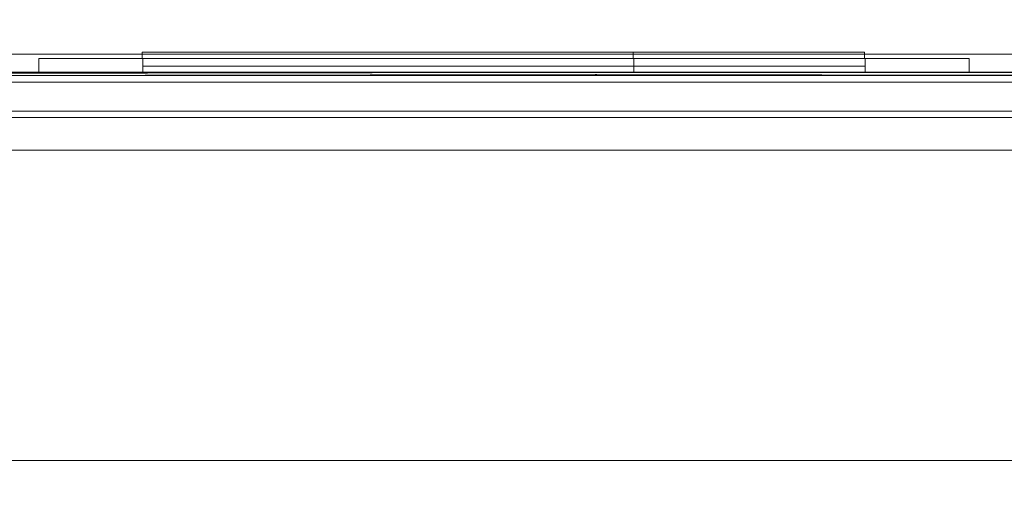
# Model space of a CAD drawing. Header units: inches. Extents: x 813 to 1305, y 19 to 194.
# Tile 664 of 875: x 1264.43 to 1270.77, y 104.05 to 107.07. Entities that reach past the tile are written whole.
import ezdxf

# ---------------------------------------------------------------- set-up
doc = ezdxf.new("R2010")
doc.units = ezdxf.units.IN
doc.header["$MEASUREMENT"] = 0
for name, color, linetype, true_color in [('CET color Grey2', 7, 'Continuous', 0x060606), ('CET color Grey98', 7, 'Continuous', 0xfafafa), ('CET color NavajoWhite4', 7, 'Continuous', 0x81775f)]:
    doc.layers.add(name, color=color, linetype=linetype, true_color=true_color)
doc.layers.add('CET Default', color=7, linetype='Continuous')

# ---------------------------------------------------------------- blocks, each defined once
blk = doc.blocks.new('*C180')
at = {"layer": 'CET color Grey98', "linetype": 'Continuous', "lineweight": 0}
for points, invisible_edges in [([(0.1181, -0.1181, 29), (84, 0, 28.8819), (0, 0, 28.8819), (0.1181, -0.1181, 29)], 9), ([(0, 0, 28.8819), (84, 0, 28.8819), (84, 0, 27.8681), (0, 0, 28.8819)], 4), ([(0, 0, 28.8819), (84, 0, 27.8681), (0, 0, 27.8681), (0, 0, 28.8819)], 9), ([(0, 0, 27.8681), (84, 0, 27.8681), (83.8819, -0.1181, 27.75), (0, 0, 27.8681)], 4), ([(0, 0, 27.8681), (83.8819, -0.1181, 27.75), (0.1181, -0.1181, 27.75), (0, 0, 27.8681)], 9), ([(0.1181, -0.1181, 29), (83.8819, -0.1181, 29), (84, 0, 28.8819), (0.1181, -0.1181, 29)], 4), ([(0.1181, -23.913, 29), (83.8819, -23.913, 29), (83.8819, -0.1181, 29), (0.1181, -23.913, 29)], 4), ([(0.1181, -23.913, 29), (83.8819, -0.1181, 29), (0.1181, -0.1181, 29), (0.1181, -23.913, 29)], 9), ([(0.1181, -0.1181, 27.75), (83.8819, -0.1181, 27.75), (83.8819, -0.1181, 29), (0.1181, -0.1181, 27.75)], 4), ([(0.1181, -0.1181, 27.75), (83.8819, -0.1181, 29), (0.1181, -0.1181, 29), (0.1181, -0.1181, 27.75)], 9)]:
    blk.add_3dface(points, dxfattribs=dict(at, invisible_edges=invisible_edges))
at = {"layer": 'CET color NavajoWhite4', "linetype": 'Continuous', "lineweight": 0}
for points, invisible_edges in [([(0.1181, -23.913, 27.75), (83.8819, -0.1181, 27.75), (83.8819, -23.913, 27.75), (0.1181, -23.913, 27.75)], 9), ([(0.1181, -23.913, 27.75), (0.1181, -0.1181, 27.75), (83.8819, -0.1181, 27.75), (0.1181, -23.913, 27.75)], 4)]:
    blk.add_3dface(points, dxfattribs=dict(at, invisible_edges=invisible_edges))
blk = doc.blocks.new('*C179')
at = {"layer": 'CET Default', "linetype": 'Continuous', "lineweight": 0, "rotation": 179.9999999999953}
blk.add_blockref('*C180', (502.7222, 919.8549), dxfattribs=at)
blk = doc.blocks.new('*C176')
at = {"layer": 'CET color Grey2', "linetype": 'Continuous', "lineweight": 0}
for points, invisible_edges in [([(40, 2.5, 32.1525), (2, 2.5, 32.1525), (2, 2.5, 34.0275), (40, 2.5, 32.1525)], 4), ([(40, 2.5, 32.1525), (2, 2.5, 34.0275), (40, 2.5, 34.0275), (40, 2.5, 32.1525)], 9), ([(2, 2.5, 32.1525), (40, 2.5, 32.1525), (40, 0.5, 32.1525), (2, 2.5, 32.1525)], 4), ([(2, 2.5, 32.1525), (40, 0.5, 32.1525), (2, 0.5, 32.1525), (2, 2.5, 32.1525)], 9), ([(2, 0.5, 34.0275), (40, 0.5, 34.0275), (40, 2.5, 34.0275), (2, 0.5, 34.0275)], 4), ([(2, 0.5, 34.0275), (40, 2.5, 34.0275), (2, 2.5, 34.0275), (2, 0.5, 34.0275)], 9), ([(40, 2.5, 48.4213), (2, 2.5, 48.4213), (2, 2.5, 49.4213), (40, 2.5, 48.4213)], 4), ([(40, 2.5, 48.4213), (2, 2.5, 49.4213), (40, 2.5, 49.4213), (40, 2.5, 48.4213)], 9), ([(2, 2.5, 48.4213), (40, 2.5, 48.4213), (40, 0.5, 48.4213), (2, 2.5, 48.4213)], 4), ([(2, 2.5, 48.4213), (40, 0.5, 48.4213), (2, 0.5, 48.4213), (2, 2.5, 48.4213)], 9), ([(2, 0.5, 49.4213), (40, 0.5, 49.4213), (40, 2.5, 49.4213), (2, 0.5, 49.4213)], 4), ([(2, 0.5, 49.4213), (40, 2.5, 49.4213), (2, 2.5, 49.4213), (2, 0.5, 49.4213)], 9), ([(40, 2.5, 8.59), (2, 2.5, 8.59), (2, 2.5, 9.59), (40, 2.5, 8.59)], 4), ([(40, 2.5, 8.59), (2, 2.5, 9.59), (40, 2.5, 9.59), (40, 2.5, 8.59)], 9), ([(2, 2.5, 8.59), (40, 2.5, 8.59), (40, 0.5, 8.59), (2, 2.5, 8.59)], 4), ([(2, 2.5, 8.59), (40, 0.5, 8.59), (2, 0.5, 8.59), (2, 2.5, 8.59)], 9), ([(2, 0.5, 9.59), (40, 0.5, 9.59), (40, 2.5, 9.59), (2, 0.5, 9.59)], 4), ([(2, 0.5, 9.59), (40, 2.5, 9.59), (2, 2.5, 9.59), (2, 0.5, 9.59)], 9), ([(40, 2.5, 0.5), (2, 2.5, 0.5), (2, 2.5, 1.5), (40, 2.5, 0.5)], 4), ([(40, 2.5, 0.5), (2, 2.5, 1.5), (40, 2.5, 1.5), (40, 2.5, 0.5)], 9), ([(2, 2.5, 0.5), (40, 2.5, 0.5), (40, 0.5, 0.5), (2, 2.5, 0.5)], 4), ([(2, 2.5, 0.5), (40, 0.5, 0.5), (2, 0.5, 0.5), (2, 2.5, 0.5)], 9), ([(2, 0.5, 1.5), (40, 0.5, 1.5), (40, 2.5, 1.5), (2, 0.5, 1.5)], 4), ([(2, 0.5, 1.5), (40, 2.5, 1.5), (2, 2.5, 1.5), (2, 0.5, 1.5)], 9), ([(2, 0.5, 32.1525), (40, 0.5, 32.1525), (40, 0.5, 34.0275), (2, 0.5, 32.1525)], 4), ([(2, 0.5, 32.1525), (40, 0.5, 34.0275), (2, 0.5, 34.0275), (2, 0.5, 32.1525)], 9), ([(2, 0.5, 48.4213), (40, 0.5, 48.4213), (40, 0.5, 49.4213), (2, 0.5, 48.4213)], 4), ([(2, 0.5, 48.4213), (40, 0.5, 49.4213), (2, 0.5, 49.4213), (2, 0.5, 48.4213)], 9), ([(2, 0.5, 8.59), (40, 0.5, 8.59), (40, 0.5, 9.59), (2, 0.5, 8.59)], 4), ([(2, 0.5, 8.59), (40, 0.5, 9.59), (2, 0.5, 9.59), (2, 0.5, 8.59)], 9), ([(2, 0.5, 0.5), (40, 0.5, 0.5), (40, 0.5, 1.5), (2, 0.5, 0.5)], 4), ([(2, 0.5, 0.5), (40, 0.5, 1.5), (2, 0.5, 1.5), (2, 0.5, 0.5)], 9)]:
    blk.add_3dface(points, dxfattribs=dict(at, invisible_edges=invisible_edges))
at = {"layer": 'CET color Grey98', "linetype": 'Continuous', "lineweight": 0}
for points, invisible_edges in [([(10.425, 3.09, 5.5505), (5.775, 3.09, 5.5505), (5.775, 3.1294, 5.5505), (10.425, 3.09, 5.5505)], 4), ([(10.425, 3.09, 5.5505), (5.775, 3.1294, 5.5505), (10.425, 3.1294, 5.5505), (10.425, 3.09, 5.5505)], 9), ([(10.425, 3.1294, 7.5505), (5.775, 3.1294, 7.5505), (5.775, 3.09, 7.5505), (10.425, 3.1294, 7.5505)], 4), ([(10.425, 3.1294, 7.5505), (5.775, 3.09, 7.5505), (10.425, 3.09, 7.5505), (10.425, 3.1294, 7.5505)], 9), ([(10.425, 3.1294, 5.5505), (5.775, 3.1294, 5.5505), (5.775, 3.1294, 7.5505), (10.425, 3.1294, 5.5505)], 4), ([(10.425, 3.1294, 5.5505), (5.775, 3.1294, 7.5505), (10.425, 3.1294, 7.5505), (10.425, 3.1294, 5.5505)], 9), ([(5.775, 3.1294, 5.5505), (5.775, 3.09, 5.5505), (5.775, 3.09, 7.5505), (5.775, 3.1294, 5.5505)], 4), ([(5.775, 3.1294, 5.5505), (5.775, 3.09, 7.5505), (5.775, 3.1294, 7.5505), (5.775, 3.1294, 5.5505)], 9), ([(5.775, 3.09, 5.0305), (5.775, 3.1294, 5.0305), (5.775, 3.1294, 3.3705), (5.775, 3.09, 5.0305)], 4), ([(5.775, 3.09, 5.0305), (5.775, 3.1294, 3.3705), (5.775, 3.09, 3.3705), (5.775, 3.09, 5.0305)], 9), ([(5.775, 3.09, 5.0305), (8.935, 3.09, 5.0305), (8.935, 3.1294, 5.0305), (5.775, 3.09, 5.0305)], 4), ([(5.775, 3.09, 5.0305), (8.935, 3.1294, 5.0305), (5.775, 3.1294, 5.0305), (5.775, 3.09, 5.0305)], 9), ([(5.775, 3.1294, 3.3705), (8.935, 3.1294, 3.3705), (8.935, 3.09, 3.3705), (5.775, 3.1294, 3.3705)], 4), ([(5.775, 3.1294, 3.3705), (8.935, 3.09, 3.3705), (5.775, 3.09, 3.3705), (5.775, 3.1294, 3.3705)], 9), ([(5.775, 3.1294, 5.0305), (8.935, 3.1294, 5.0305), (8.935, 3.1294, 3.3705), (5.775, 3.1294, 5.0305)], 4), ([(5.775, 3.1294, 5.0305), (8.935, 3.1294, 3.3705), (5.775, 3.1294, 3.3705), (5.775, 3.1294, 5.0305)], 9), ([(8.935, 3.1294, 5.0305), (8.935, 3.09, 5.0305), (8.935, 3.09, 3.3705), (8.935, 3.1294, 5.0305)], 4), ([(8.935, 3.1294, 5.0305), (8.935, 3.09, 3.3705), (8.935, 3.1294, 3.3705), (8.935, 3.1294, 5.0305)], 9), ([(10.425, 3.09, 5.5505), (10.425, 3.1294, 5.5505), (10.425, 3.1294, 7.5505), (10.425, 3.09, 5.5505)], 4), ([(10.425, 3.09, 5.5505), (10.425, 3.1294, 7.5505), (10.425, 3.09, 7.5505), (10.425, 3.09, 5.5505)], 9), ([(5.78, 3.09, 5.5455), (5.78, 3.09, 5.0305), (5.11, 3.09, 2.5955), (5.78, 3.09, 5.5455)], 15), ([(5.78, 3.09, 7.5455), (5.78, 3.09, 5.5455), (5.11, 3.09, 2.5955), (5.78, 3.09, 7.5455)], 6), ([(5.78, 3.09, 7.5455), (5.11, 3.09, 2.5955), (5.11, 3.09, 8.2155), (5.78, 3.09, 7.5455)], 13), ([(10.43, 3.09, 7.5455), (5.78, 3.09, 7.5455), (5.11, 3.09, 8.2155), (10.43, 3.09, 7.5455)], 6), ([(10.43, 3.09, 7.5455), (5.11, 3.09, 8.2155), (11.1, 3.09, 8.2155), (10.43, 3.09, 7.5455)], 13), ([(8.94, 3.09, 3.3705), (11.1, 3.09, 2.5955), (5.11, 3.09, 2.5955), (8.94, 3.09, 3.3705)], 13), ([(5.78, 3.09, 3.3705), (8.94, 3.09, 3.3705), (5.11, 3.09, 2.5955), (5.78, 3.09, 3.3705)], 6), ([(5.78, 3.09, 3.3705), (5.11, 3.09, 2.5955), (5.78, 3.09, 5.0305), (5.78, 3.09, 3.3705)], 11), ([(5.11, 3.09, 2.5955), (11.1, 3.09, 2.5955), (5.11, 3, 2.5955), (5.11, 3.09, 2.5955)], 2), ([(11.1, 3.09, 2.5955), (11.1, 3, 2.5955), (5.11, 3, 2.5955), (11.1, 3.09, 2.5955)], 4), ([(5.11, 3.09, 8.2155), (5.11, 3.09, 2.5955), (5.11, 3, 8.2155), (5.11, 3.09, 8.2155)], 2), ([(5.11, 3.09, 2.5955), (5.11, 3, 2.5955), (5.11, 3, 8.2155), (5.11, 3.09, 2.5955)], 4), ([(11.1, 3.09, 8.2155), (5.11, 3.09, 8.2155), (11.1, 3, 8.2155), (11.1, 3.09, 8.2155)], 2), ([(5.11, 3.09, 8.2155), (5.11, 3, 8.2155), (11.1, 3, 8.2155), (5.11, 3.09, 8.2155)], 4), ([(5.775, 3.09, 5.5505), (10.425, 3.09, 5.5505), (10.425, 3.09, 7.5505), (5.775, 3.09, 5.5505)], 4), ([(5.775, 3.09, 5.5505), (10.425, 3.09, 7.5505), (5.775, 3.09, 7.5505), (5.775, 3.09, 5.5505)], 9), ([(8.935, 3.09, 5.0305), (5.775, 3.09, 5.0305), (5.775, 3.09, 3.3705), (8.935, 3.09, 5.0305)], 4), ([(8.935, 3.09, 5.0305), (5.775, 3.09, 3.3705), (8.935, 3.09, 3.3705), (8.935, 3.09, 5.0305)], 9), ([(5.78, 3.09, 5.5455), (5.78, 3.09, 7.5455), (5.78, 3, 5.5455), (5.78, 3.09, 5.5455)], 2), ([(5.78, 3.09, 7.5455), (5.78, 3, 7.5455), (5.78, 3, 5.5455), (5.78, 3.09, 7.5455)], 4), ([(10.43, 3.09, 5.5455), (5.78, 3.09, 5.5455), (10.43, 3, 5.5455), (10.43, 3.09, 5.5455)], 2), ([(5.78, 3.09, 5.5455), (5.78, 3, 5.5455), (10.43, 3, 5.5455), (5.78, 3.09, 5.5455)], 4), ([(5.78, 3.09, 5.0305), (8.94, 3.09, 5.0305), (5.78, 3, 5.0305), (5.78, 3.09, 5.0305)], 2), ([(8.94, 3.09, 5.0305), (8.94, 3, 5.0305), (5.78, 3, 5.0305), (8.94, 3.09, 5.0305)], 4), ([(5.78, 3.09, 3.3705), (5.78, 3.09, 5.0305), (5.78, 3, 3.3705), (5.78, 3.09, 3.3705)], 2), ([(5.78, 3.09, 5.0305), (5.78, 3, 5.0305), (5.78, 3, 3.3705), (5.78, 3.09, 5.0305)], 4), ([(8.94, 3.09, 3.3705), (5.78, 3.09, 3.3705), (8.94, 3, 3.3705), (8.94, 3.09, 3.3705)], 2), ([(5.78, 3.09, 3.3705), (5.78, 3, 3.3705), (8.94, 3, 3.3705), (5.78, 3.09, 3.3705)], 4), ([(5.78, 3.09, 5.5455), (10.43, 3.09, 5.5455), (8.94, 3.09, 5.0305), (5.78, 3.09, 5.5455)], 6), ([(5.78, 3.09, 5.5455), (8.94, 3.09, 5.0305), (5.78, 3.09, 5.0305), (5.78, 3.09, 5.5455)], 13), ([(5.78, 3.09, 7.5455), (10.43, 3.09, 7.5455), (5.78, 3, 7.5455), (5.78, 3.09, 7.5455)], 2), ([(10.43, 3.09, 7.5455), (10.43, 3, 7.5455), (5.78, 3, 7.5455), (10.43, 3.09, 7.5455)], 4), ([(10.3675, 3.09, 5.608), (5.8425, 3.09, 5.608), (5.8425, 3.09, 7.483), (10.3675, 3.09, 5.608)], 4), ([(10.3675, 3.09, 5.608), (5.8425, 3.09, 7.483), (10.3675, 3.09, 7.483), (10.3675, 3.09, 5.608)], 9), ([(8.8775, 3.09, 3.433), (5.8425, 3.09, 3.433), (5.8425, 3.09, 4.968), (8.8775, 3.09, 3.433)], 4), ([(8.8775, 3.09, 3.433), (5.8425, 3.09, 4.968), (8.8775, 3.09, 4.968), (8.8775, 3.09, 3.433)], 9), ([(8.94, 3.09, 5.0305), (8.94, 3.09, 3.3705), (8.94, 3, 5.0305), (8.94, 3.09, 5.0305)], 2), ([(8.94, 3.09, 3.3705), (8.94, 3, 3.3705), (8.94, 3, 5.0305), (8.94, 3.09, 3.3705)], 4), ([(10.43, 3.09, 5.5455), (8.94, 3.09, 3.3705), (8.94, 3.09, 5.0305), (10.43, 3.09, 5.5455)], 13), ([(8.94, 3.09, 3.3705), (10.43, 3.09, 5.5455), (11.1, 3.09, 2.5955), (8.94, 3.09, 3.3705)], 15), ([(10.43, 3.09, 5.5455), (10.43, 3.09, 7.5455), (11.1, 3.09, 8.2155), (10.43, 3.09, 5.5455)], 6), ([(10.43, 3.09, 5.5455), (11.1, 3.09, 8.2155), (11.1, 3.09, 2.5955), (10.43, 3.09, 5.5455)], 13), ([(10.43, 3.09, 7.5455), (10.43, 3.09, 5.5455), (10.43, 3, 7.5455), (10.43, 3.09, 7.5455)], 2), ([(10.43, 3.09, 5.5455), (10.43, 3, 5.5455), (10.43, 3, 7.5455), (10.43, 3.09, 5.5455)], 4), ([(11.1, 3.09, 2.5955), (11.1, 3.09, 8.2155), (11.1, 3, 2.5955), (11.1, 3.09, 2.5955)], 2), ([(11.1, 3.09, 8.2155), (11.1, 3, 8.2155), (11.1, 3, 2.5955), (11.1, 3.09, 8.2155)], 4), ([(42, 3, 0.5625), (0, 3, 0.5625), (0, 3, 0.8675), (42, 3, 0.5625)], 4), ([(42, 3, 0.5625), (0, 3, 0.8675), (42, 3, 0.8675), (42, 3, 0.5625)], 9), ([(42, 3, 0.8675), (0, 3, 0.8675), (0, 2.9375, 0.93), (42, 3, 0.8675)], 4), ([(42, 3, 0.8675), (0, 2.9375, 0.93), (42, 2.9375, 0.93), (42, 3, 0.8675)], 9), ([(41.9803, 3, 1.18), (0.0197, 3, 1.18), (0.0197, 3, 8.84), (41.9803, 3, 1.18)], 4), ([(41.9803, 3, 1.18), (0.0197, 3, 8.84), (41.9803, 3, 8.84), (41.9803, 3, 1.18)], 9), ([(41.9803, 3, 8.84), (0.0197, 3, 8.84), (0.0197, 2.9375, 8.9025), (41.9803, 3, 8.84)], 4), ([(41.9803, 3, 8.84), (0.0197, 2.9375, 8.9025), (41.9803, 2.9375, 8.9025), (41.9803, 3, 8.84)], 9), ([(0.0312, 0.0197, 49.5), (41.9687, 0.0197, 49.5), (41.9687, 2.9803, 49.5), (0.0312, 0.0197, 49.5)], 4), ([(0.0312, 0.0197, 49.5), (41.9687, 2.9803, 49.5), (0.0312, 2.9803, 49.5), (0.0312, 0.0197, 49.5)], 9), ([(0.0312, 2.9803, 49.5), (41.9687, 2.9803, 49.5), (41.9687, 2.9803, 49.25), (0.0312, 2.9803, 49.5)], 4), ([(0.0312, 2.9803, 49.5), (41.9687, 2.9803, 49.25), (0.0312, 2.9803, 49.25), (0.0312, 2.9803, 49.5)], 9), ([(0.0312, 2.9803, 49.25), (41.9687, 2.9803, 49.25), (41.9687, 0.0197, 49.25), (0.0312, 2.9803, 49.25)], 4), ([(0.0312, 2.9803, 49.25), (41.9687, 0.0197, 49.25), (0.0312, 0.0197, 49.25), (0.0312, 2.9803, 49.25)], 9), ([(41.8125, 2.9375, 9.09), (0.1875, 3, 9.1525), (41.8125, 3, 9.1525), (41.8125, 2.9375, 9.09)], 9), ([(41.8125, 2.9375, 9.09), (0.1875, 2.9375, 9.09), (0.1875, 3, 9.1525), (41.8125, 2.9375, 9.09)], 4), ([(41.8125, 3, 9.1525), (0.1875, 3, 32.9025), (41.8125, 3, 32.9025), (41.8125, 3, 9.1525)], 9), ([(41.8125, 3, 9.1525), (0.1875, 3, 9.1525), (0.1875, 3, 32.9025), (41.8125, 3, 9.1525)], 4), ([(41.8125, 3, 32.9025), (0.1875, 2.9375, 32.965), (41.8125, 2.9375, 32.965), (41.8125, 3, 32.9025)], 9), ([(41.8125, 3, 32.9025), (0.1875, 3, 32.9025), (0.1875, 2.9375, 32.965), (41.8125, 3, 32.9025)], 4), ([(41.8125, 3, 33.26), (41.8125, 2.75, 33.26), (0.1875, 3, 33.26), (41.8125, 3, 33.26)], 2), ([(0.1875, 3, 33.26), (41.8125, 2.75, 33.26), (0.1875, 2.75, 33.26), (0.1875, 3, 33.26)], 9), ([(41.8125, 3, 33.26), (0.1875, 3, 33.26), (0.1875, 3, 35.005), (41.8125, 3, 33.26)], 4), ([(41.8125, 3, 33.26), (0.1875, 3, 35.005), (41.8125, 3, 35.005), (41.8125, 3, 33.26)], 9), ([(41.8125, 2.75, 34.92), (41.8125, 3, 34.92), (0.1875, 3, 34.92), (41.8125, 2.75, 34.92)], 4), ([(41.8125, 2.75, 34.92), (0.1875, 3, 34.92), (0.1875, 2.75, 34.92), (41.8125, 2.75, 34.92)], 9), ([(41.8125, 3, 35.26), (41.8125, 2.75, 35.26), (0.1875, 3, 35.26), (41.8125, 3, 35.26)], 2), ([(0.1875, 3, 35.26), (41.8125, 2.75, 35.26), (0.1875, 2.75, 35.26), (0.1875, 3, 35.26)], 9), ([(41.8125, 3, 35.26), (0.1875, 3, 35.26), (0.1875, 3, 37.005), (41.8125, 3, 35.26)], 4), ([(41.8125, 3, 35.26), (0.1875, 3, 37.005), (41.8125, 3, 37.005), (41.8125, 3, 35.26)], 9), ([(41.8125, 2.75, 36.92), (41.8125, 3, 36.92), (0.1875, 3, 36.92), (41.8125, 2.75, 36.92)], 4), ([(41.8125, 2.75, 36.92), (0.1875, 3, 36.92), (0.1875, 2.75, 36.92), (41.8125, 2.75, 36.92)], 9), ([(41.8125, 3, 37.26), (41.8125, 2.75, 37.26), (0.1875, 3, 37.26), (41.8125, 3, 37.26)], 2), ([(0.1875, 3, 37.26), (41.8125, 2.75, 37.26), (0.1875, 2.75, 37.26), (0.1875, 3, 37.26)], 9), ([(41.8125, 3, 37.26), (0.1875, 3, 37.26), (0.1875, 3, 39.005), (41.8125, 3, 37.26)], 4), ([(41.8125, 3, 37.26), (0.1875, 3, 39.005), (41.8125, 3, 39.005), (41.8125, 3, 37.26)], 9), ([(41.8125, 2.75, 38.92), (41.8125, 3, 38.92), (0.1875, 3, 38.92), (41.8125, 2.75, 38.92)], 4), ([(41.8125, 2.75, 38.92), (0.1875, 3, 38.92), (0.1875, 2.75, 38.92), (41.8125, 2.75, 38.92)], 9), ([(41.8125, 3, 39.26), (41.8125, 2.75, 39.26), (0.1875, 3, 39.26), (41.8125, 3, 39.26)], 2), ([(0.1875, 3, 39.26), (41.8125, 2.75, 39.26), (0.1875, 2.75, 39.26), (0.1875, 3, 39.26)], 9), ([(41.8125, 3, 39.26), (0.1875, 3, 39.26), (0.1875, 3, 41.005), (41.8125, 3, 39.26)], 4), ([(41.8125, 3, 39.26), (0.1875, 3, 41.005), (41.8125, 3, 41.005), (41.8125, 3, 39.26)], 9), ([(41.8125, 2.75, 40.92), (41.8125, 3, 40.92), (0.1875, 3, 40.92), (41.8125, 2.75, 40.92)], 4), ([(41.8125, 2.75, 40.92), (0.1875, 3, 40.92), (0.1875, 2.75, 40.92), (41.8125, 2.75, 40.92)], 9), ([(41.8125, 3, 41.26), (41.8125, 2.75, 41.26), (0.1875, 3, 41.26), (41.8125, 3, 41.26)], 2), ([(0.1875, 3, 41.26), (41.8125, 2.75, 41.26), (0.1875, 2.75, 41.26), (0.1875, 3, 41.26)], 9), ([(41.8125, 3, 41.26), (0.1875, 3, 41.26), (0.1875, 3, 43.005), (41.8125, 3, 41.26)], 4), ([(41.8125, 3, 41.26), (0.1875, 3, 43.005), (41.8125, 3, 43.005), (41.8125, 3, 41.26)], 9), ([(41.8125, 2.75, 42.92), (41.8125, 3, 42.92), (0.1875, 3, 42.92), (41.8125, 2.75, 42.92)], 4), ([(41.8125, 2.75, 42.92), (0.1875, 3, 42.92), (0.1875, 2.75, 42.92), (41.8125, 2.75, 42.92)], 9), ([(41.8125, 3, 43.26), (41.8125, 2.75, 43.26), (0.1875, 3, 43.26), (41.8125, 3, 43.26)], 2), ([(0.1875, 3, 43.26), (41.8125, 2.75, 43.26), (0.1875, 2.75, 43.26), (0.1875, 3, 43.26)], 9), ([(41.8125, 3, 43.26), (0.1875, 3, 43.26), (0.1875, 3, 45.005), (41.8125, 3, 43.26)], 4), ([(41.8125, 3, 43.26), (0.1875, 3, 45.005), (41.8125, 3, 45.005), (41.8125, 3, 43.26)], 9), ([(41.8125, 2.75, 44.92), (41.8125, 3, 44.92), (0.1875, 3, 44.92), (41.8125, 2.75, 44.92)], 4), ([(41.8125, 2.75, 44.92), (0.1875, 3, 44.92), (0.1875, 2.75, 44.92), (41.8125, 2.75, 44.92)], 9), ([(41.8125, 3, 45.26), (41.8125, 2.75, 45.26), (0.1875, 3, 45.26), (41.8125, 3, 45.26)], 2), ([(0.1875, 3, 45.26), (41.8125, 2.75, 45.26), (0.1875, 2.75, 45.26), (0.1875, 3, 45.26)], 9), ([(41.8125, 3, 45.26), (0.1875, 3, 45.26), (0.1875, 3, 47.005), (41.8125, 3, 45.26)], 4), ([(41.8125, 3, 45.26), (0.1875, 3, 47.005), (41.8125, 3, 47.005), (41.8125, 3, 45.26)], 9), ([(41.8125, 2.75, 46.92), (41.8125, 3, 46.92), (0.1875, 3, 46.92), (41.8125, 2.75, 46.92)], 4), ([(41.8125, 2.75, 46.92), (0.1875, 3, 46.92), (0.1875, 2.75, 46.92), (41.8125, 2.75, 46.92)], 9), ([(41.8125, 3, 47.26), (41.8125, 2.75, 47.26), (0.1875, 3, 47.26), (41.8125, 3, 47.26)], 2), ([(0.1875, 3, 47.26), (41.8125, 2.75, 47.26), (0.1875, 2.75, 47.26), (0.1875, 3, 47.26)], 9), ([(41.8125, 3, 47.26), (0.1875, 3, 47.26), (0.1875, 3, 49.005), (41.8125, 3, 47.26)], 4), ([(41.8125, 3, 47.26), (0.1875, 3, 49.005), (41.8125, 3, 49.005), (41.8125, 3, 47.26)], 9), ([(5.78, 3, 5.0305), (5.11, 3, 2.5955), (5.78, 3, 3.3705), (5.78, 3, 5.0305)], 2), ([(5.11, 3, 2.5955), (8.94, 3, 3.3705), (5.78, 3, 3.3705), (5.11, 3, 2.5955)], 13), ([(5.11, 3, 2.5955), (11.1, 3, 2.5955), (8.94, 3, 3.3705), (5.11, 3, 2.5955)], 6), ([(11.1, 3, 8.2155), (5.11, 3, 8.2155), (10.43, 3, 7.5455), (11.1, 3, 8.2155)], 6), ([(5.11, 3, 8.2155), (5.78, 3, 7.5455), (10.43, 3, 7.5455), (5.11, 3, 8.2155)], 13), ([(5.11, 3, 8.2155), (5.11, 3, 2.5955), (5.78, 3, 7.5455), (5.11, 3, 8.2155)], 6), ([(5.11, 3, 2.5955), (5.78, 3, 5.5455), (5.78, 3, 7.5455), (5.11, 3, 2.5955)], 4), ([(10.43, 3.0394, 5.5455), (5.78, 3.0394, 5.5455), (5.78, 3.0394, 7.5455), (10.43, 3.0394, 5.5455)], 4), ([(10.43, 3.0394, 5.5455), (5.78, 3.0394, 7.5455), (10.43, 3.0394, 7.5455), (10.43, 3.0394, 5.5455)], 9), ([(8.94, 3.0394, 3.3705), (5.78, 3.0394, 3.3705), (5.78, 3.0394, 5.0305), (8.94, 3.0394, 3.3705)], 4), ([(8.94, 3.0394, 3.3705), (5.78, 3.0394, 5.0305), (8.94, 3.0394, 5.0305), (8.94, 3.0394, 3.3705)], 9), ([(5.78, 3, 5.0305), (8.94, 3, 5.0305), (5.78, 3, 5.5455), (5.78, 3, 5.0305)], 2), ([(8.94, 3, 5.0305), (10.43, 3, 5.5455), (5.78, 3, 5.5455), (8.94, 3, 5.0305)], 13), ([(11.1, 3, 2.5955), (10.43, 3, 5.5455), (8.94, 3, 3.3705), (11.1, 3, 2.5955)], 15), ([(8.94, 3, 5.0305), (8.94, 3, 3.3705), (10.43, 3, 5.5455), (8.94, 3, 5.0305)], 6), ([(11.1, 3, 2.5955), (11.1, 3, 8.2155), (10.43, 3, 5.5455), (11.1, 3, 2.5955)], 6), ([(11.1, 3, 8.2155), (10.43, 3, 7.5455), (10.43, 3, 5.5455), (11.1, 3, 8.2155)], 13), ([(42, 2.9375, 0.93), (0, 2.9375, 0.93), (0, 2.75, 0.93), (42, 2.9375, 0.93)], 4), ([(42, 2.9375, 0.93), (0, 2.75, 0.93), (42, 2.75, 0.93), (42, 2.9375, 0.93)], 9), ([(42, 2.75, 0.5), (0, 2.75, 0.5), (0, 2.9375, 0.5), (42, 2.75, 0.5)], 4), ([(42, 2.75, 0.5), (0, 2.9375, 0.5), (42, 2.9375, 0.5), (42, 2.75, 0.5)], 9), ([(41.9803, 2.9375, 8.9025), (0.0197, 2.9375, 8.9025), (0.0197, 2.75, 8.9025), (41.9803, 2.9375, 8.9025)], 4), ([(41.9803, 2.9375, 8.9025), (0.0197, 2.75, 8.9025), (41.9803, 2.75, 8.9025), (41.9803, 2.9375, 8.9025)], 9), ([(41.9803, 2.75, 1.1175), (0.0197, 2.75, 1.1175), (0.0197, 2.9375, 1.1175), (41.9803, 2.75, 1.1175)], 4), ([(41.9803, 2.75, 1.1175), (0.0197, 2.9375, 1.1175), (41.9803, 2.9375, 1.1175), (41.9803, 2.75, 1.1175)], 9), ([(41.8125, 2.75, 9.09), (0.1875, 2.9375, 9.09), (41.8125, 2.9375, 9.09), (41.8125, 2.75, 9.09)], 9), ([(41.8125, 2.75, 9.09), (0.1875, 2.75, 9.09), (0.1875, 2.9375, 9.09), (41.8125, 2.75, 9.09)], 4), ([(41.8125, 2.9375, 32.965), (0.1875, 2.75, 32.965), (41.8125, 2.75, 32.965), (41.8125, 2.9375, 32.965)], 9), ([(41.8125, 2.9375, 32.965), (0.1875, 2.9375, 32.965), (0.1875, 2.75, 32.965), (41.8125, 2.9375, 32.965)], 4), ([(42, 2.75, 0.93), (0, 2.75, 0.93), (0, 2.75, 0.5), (42, 2.75, 0.93)], 4), ([(42, 2.75, 0.93), (0, 2.75, 0.5), (42, 2.75, 0.5), (42, 2.75, 0.93)], 9), ([(41.9803, 2.75, 8.9025), (0.0197, 2.75, 8.9025), (0.0197, 2.75, 1.1175), (41.9803, 2.75, 8.9025)], 4), ([(41.9803, 2.75, 8.9025), (0.0197, 2.75, 1.1175), (41.9803, 2.75, 1.1175), (41.9803, 2.75, 8.9025)], 9), ([(41.9803, 2.7106, 0.93), (0.0197, 2.7106, 0.93), (0.0197, 2.75, 0.93), (41.9803, 2.7106, 0.93)], 4), ([(41.9803, 2.7106, 0.93), (0.0197, 2.75, 0.93), (41.9803, 2.75, 0.93), (41.9803, 2.7106, 0.93)], 9), ([(41.9803, 2.75, 1.1175), (0.0197, 2.75, 1.1175), (0.0197, 2.7106, 1.1175), (41.9803, 2.75, 1.1175)], 4), ([(41.9803, 2.75, 1.1175), (0.0197, 2.7106, 1.1175), (41.9803, 2.7106, 1.1175), (41.9803, 2.75, 1.1175)], 9), ([(41.9803, 2.75, 0.93), (0.0197, 2.75, 0.93), (0.0197, 2.75, 1.1175), (41.9803, 2.75, 0.93)], 4), ([(41.9803, 2.75, 0.93), (0.0197, 2.75, 1.1175), (41.9803, 2.75, 1.1175), (41.9803, 2.75, 0.93)], 9), ([(41.9803, 2.7106, 8.9025), (0.0197, 2.7106, 8.9025), (0.0197, 2.75, 8.9025), (41.9803, 2.7106, 8.9025)], 4), ([(41.9803, 2.7106, 8.9025), (0.0197, 2.75, 8.9025), (41.9803, 2.75, 8.9025), (41.9803, 2.7106, 8.9025)], 9), ([(41.9803, 2.75, 9.09), (0.0197, 2.75, 9.09), (0.0197, 2.7106, 9.09), (41.9803, 2.75, 9.09)], 4), ([(41.9803, 2.75, 9.09), (0.0197, 2.7106, 9.09), (41.9803, 2.7106, 9.09), (41.9803, 2.75, 9.09)], 9), ([(41.9803, 2.75, 8.9025), (0.0197, 2.75, 8.9025), (0.0197, 2.75, 9.09), (41.9803, 2.75, 8.9025)], 4), ([(41.9803, 2.75, 8.9025), (0.0197, 2.75, 9.09), (41.9803, 2.75, 9.09), (41.9803, 2.75, 8.9025)], 9), ([(41.8125, 2.75, 32.965), (0.1875, 2.75, 9.09), (41.8125, 2.75, 9.09), (41.8125, 2.75, 32.965)], 9), ([(41.8125, 2.75, 32.965), (0.1875, 2.75, 32.965), (0.1875, 2.75, 9.09), (41.8125, 2.75, 32.965)], 4), ([(41.8125, 2.75, 32.92), (0.1875, 2.75, 32.92), (0.1875, 2.75, 33.26), (41.8125, 2.75, 32.92)], 4), ([(41.8125, 2.75, 32.92), (0.1875, 2.75, 33.26), (41.8125, 2.75, 33.26), (41.8125, 2.75, 32.92)], 9), ([(41.8125, 2.75, 34.92), (0.1875, 2.75, 34.92), (0.1875, 2.75, 35.26), (41.8125, 2.75, 34.92)], 4), ([(41.8125, 2.75, 34.92), (0.1875, 2.75, 35.26), (41.8125, 2.75, 35.26), (41.8125, 2.75, 34.92)], 9), ([(41.8125, 2.75, 36.92), (0.1875, 2.75, 36.92), (0.1875, 2.75, 37.26), (41.8125, 2.75, 36.92)], 4), ([(41.8125, 2.75, 36.92), (0.1875, 2.75, 37.26), (41.8125, 2.75, 37.26), (41.8125, 2.75, 36.92)], 9), ([(41.8125, 2.75, 38.92), (0.1875, 2.75, 38.92), (0.1875, 2.75, 39.26), (41.8125, 2.75, 38.92)], 4), ([(41.8125, 2.75, 38.92), (0.1875, 2.75, 39.26), (41.8125, 2.75, 39.26), (41.8125, 2.75, 38.92)], 9), ([(41.8125, 2.75, 40.92), (0.1875, 2.75, 40.92), (0.1875, 2.75, 41.26), (41.8125, 2.75, 40.92)], 4), ([(41.8125, 2.75, 40.92), (0.1875, 2.75, 41.26), (41.8125, 2.75, 41.26), (41.8125, 2.75, 40.92)], 9), ([(41.8125, 2.75, 42.92), (0.1875, 2.75, 42.92), (0.1875, 2.75, 43.26), (41.8125, 2.75, 42.92)], 4), ([(41.8125, 2.75, 42.92), (0.1875, 2.75, 43.26), (41.8125, 2.75, 43.26), (41.8125, 2.75, 42.92)], 9), ([(41.8125, 2.75, 44.92), (0.1875, 2.75, 44.92), (0.1875, 2.75, 45.26), (41.8125, 2.75, 44.92)], 4), ([(41.8125, 2.75, 44.92), (0.1875, 2.75, 45.26), (41.8125, 2.75, 45.26), (41.8125, 2.75, 44.92)], 9), ([(41.8125, 2.75, 46.92), (0.1875, 2.75, 46.92), (0.1875, 2.75, 47.26), (41.8125, 2.75, 46.92)], 4), ([(41.8125, 2.75, 46.92), (0.1875, 2.75, 47.26), (41.8125, 2.75, 47.26), (41.8125, 2.75, 46.92)], 9), ([(0.0197, 2.7106, 0.93), (41.9803, 2.7106, 0.93), (41.9803, 2.7106, 1.1175), (0.0197, 2.7106, 0.93)], 4), ([(0.0197, 2.7106, 0.93), (41.9803, 2.7106, 1.1175), (0.0197, 2.7106, 1.1175), (0.0197, 2.7106, 0.93)], 9), ([(0.0197, 2.7106, 8.9025), (41.9803, 2.7106, 8.9025), (41.9803, 2.7106, 9.09), (0.0197, 2.7106, 8.9025)], 4), ([(0.0197, 2.7106, 8.9025), (41.9803, 2.7106, 9.09), (0.0197, 2.7106, 9.09), (0.0197, 2.7106, 8.9025)], 9)]:
    blk.add_3dface(points, dxfattribs=dict(at, invisible_edges=invisible_edges))
for points in [[(42, 2.9375, 0.5), (0, 2.9375, 0.5), (0, 3, 0.5625), (42, 2.9375, 0.5)], [(42, 2.9375, 0.5), (0, 3, 0.5625), (42, 3, 0.5625), (42, 2.9375, 0.5)], [(41.9803, 2.9375, 1.1175), (0.0197, 2.9375, 1.1175), (0.0197, 3, 1.18), (41.9803, 2.9375, 1.1175)], [(41.9803, 2.9375, 1.1175), (0.0197, 3, 1.18), (41.9803, 3, 1.18), (41.9803, 2.9375, 1.1175)], [(5.11, 3, 2.5955), (5.78, 3, 5.0305), (5.78, 3, 5.5455), (5.11, 3, 2.5955)]]:
    blk.add_3dface(points, dxfattribs=at)
blk = doc.blocks.new('*C173')
at = {"layer": 'CET Default', "linetype": 'Continuous', "lineweight": 0, "rotation": 359.9999999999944}
blk.add_blockref('*C176', (460.7222, 916.8549), dxfattribs=at)
blk = doc.blocks.new('*C250')
at = {"layer": 'CET color Grey98', "linetype": 'Continuous', "lineweight": 0}
for points, invisible_edges in [([(41.49, 14, 65), (0.5, 14, 65), (0.5, 14, 65.5), (41.49, 14, 65)], 4), ([(41.49, 14, 65), (0.5, 14, 65.5), (41.49, 14, 65.5), (41.49, 14, 65)], 9), ([(0.5, 14, 65), (41.49, 14, 65), (41.49, 0.3125, 65), (0.5, 14, 65)], 4), ([(0.5, 14, 65), (41.49, 0.3125, 65), (0.5, 0.3125, 65), (0.5, 14, 65)], 9), ([(0.5, 0.3125, 65.5), (41.49, 0.3125, 65.5), (41.49, 14, 65.5), (0.5, 0.3125, 65.5)], 4), ([(0.5, 0.3125, 65.5), (41.49, 14, 65.5), (0.5, 14, 65.5), (0.5, 0.3125, 65.5)], 9), ([(41.49, 14, 49.5), (0.5, 14, 49.5), (0.5, 14, 65), (41.49, 14, 49.5)], 4), ([(41.49, 14, 49.5), (0.5, 14, 65), (41.49, 14, 65), (41.49, 14, 49.5)], 9), ([(0.5, 14, 49.5), (41.49, 14, 49.5), (41.49, 13.5, 49.5), (0.5, 14, 49.5)], 4), ([(0.5, 14, 49.5), (41.49, 13.5, 49.5), (0.5, 13.5, 49.5), (0.5, 14, 49.5)], 9), ([(0.5, 13.5, 65), (41.49, 13.5, 65), (41.49, 14, 65), (0.5, 13.5, 65)], 4), ([(0.5, 13.5, 65), (41.49, 14, 65), (0.5, 14, 65), (0.5, 13.5, 65)], 9), ([(41.49, 13.999, 51), (0.51, 13.999, 51), (0.51, 13.999, 51.5), (41.49, 13.999, 51)], 4), ([(41.49, 13.999, 51), (0.51, 13.999, 51.5), (41.49, 13.999, 51.5), (41.49, 13.999, 51)], 9), ([(0.51, 13.999, 51), (41.49, 13.999, 51), (41.49, 0.3125, 51), (0.51, 13.999, 51)], 4), ([(0.51, 13.999, 51), (41.49, 0.3125, 51), (0.51, 0.3125, 51), (0.51, 13.999, 51)], 9), ([(0.51, 0.3125, 51.5), (41.49, 0.3125, 51.5), (41.49, 13.999, 51.5), (0.51, 0.3125, 51.5)], 4), ([(0.51, 0.3125, 51.5), (41.49, 13.999, 51.5), (0.51, 13.999, 51.5), (0.51, 0.3125, 51.5)], 9)]:
    blk.add_3dface(points, dxfattribs=dict(at, invisible_edges=invisible_edges))
blk = doc.blocks.new('*C270')
at = {"layer": 'CET Default', "linetype": 'Continuous', "lineweight": 0, "rotation": 179.9999999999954}
blk.add_blockref('*C250', (460.7222, 933.8549), dxfattribs=at)

msp = doc.modelspace()

# ---------------------------------------------------------------- block references
at = {"layer": 'CET Default', "linetype": 'Continuous', "lineweight": 0}
for name, p in [('*C179', (798.7199, -813.1289)), ('*C270', (840.7199, -813.1288, -0.5)), ('*C173', (798.7199, -813.1289))]:
    msp.add_blockref(name, p, dxfattribs=at)

doc.saveas('drawing.dxf')
